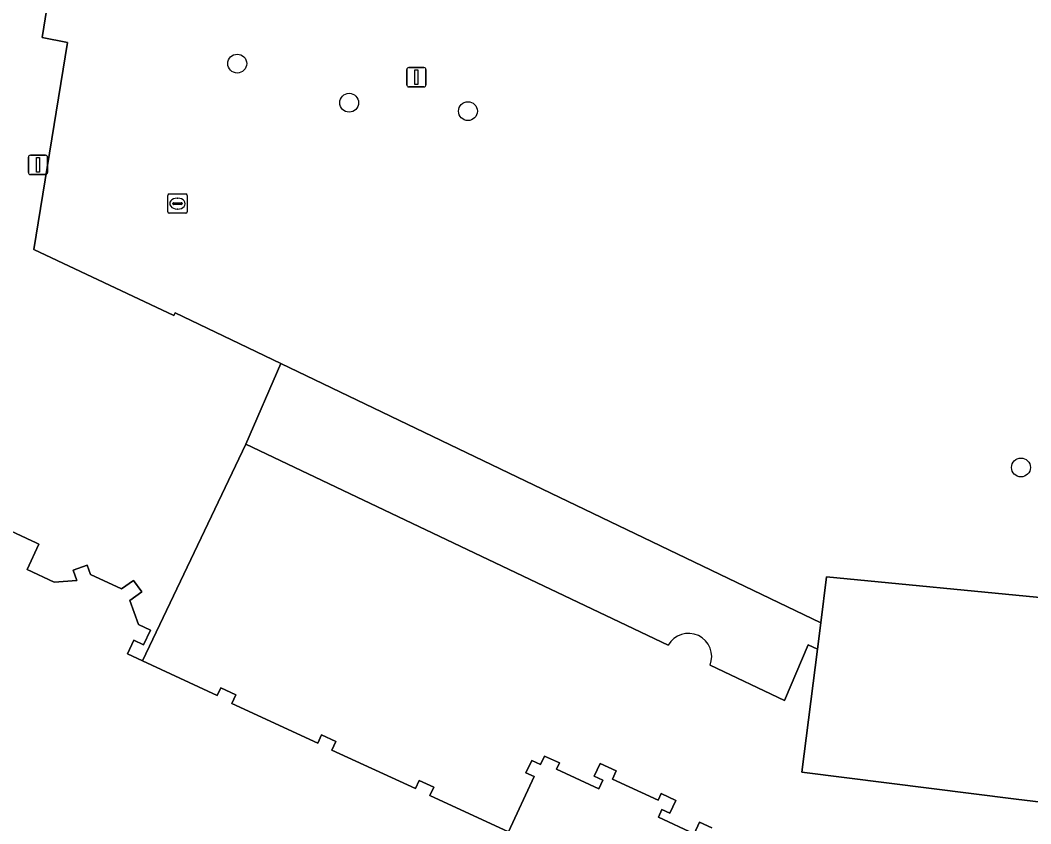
# Model space of a CAD drawing. Extents: x 161087 to 161926, y 382572 to 383873.
# Drawn here: x 161713.2 to 161765.6, y 383242.5 to 383284.1 of the extents above; entities that cross this region are included whole.
import ezdxf

# ---------------------------------------------------------------- set-up
doc = ezdxf.new("R2010")
doc.units = 0
for name, color, linetype in [('IMGEO_Boom', 7, 'Continuous'), ('IMGEO_Erf', 7, 'Continuous'), ('IMGEO_Kolk', 7, 'Continuous'), ('IMGEO_Lichtmast', 7, 'Continuous'), ('IMGEO_Pand', 7, 'Continuous'), ('IMGEO_Voetgangersgebied_open', 7, 'Continuous')]:
    doc.layers.add(name, color=color, linetype=linetype)

msp = doc.modelspace()

# ---------------------------------------------------------------- linework, layer by layer
at = {"layer": 'IMGEO_Boom'}
for centre in [(161724.466, 383281.847), (161730.264, 383279.819), (161736.418, 383279.385), (161765.067, 383260.918)]:
    msp.add_circle(centre, 0.489, dxfattribs=at)
at = {"layer": 'IMGEO_Erf'}
msp.add_lwpolyline([(161715.065, 383287.622), (161714.359, 383283.196), (161715.665, 383282.939), (161713.925, 383272.215), (161721.178, 383268.798), (161721.254, 383268.927), (161724.162, 383267.53), (161726.719, 383266.301), (161754.698, 383252.86), (161754.996, 383255.257), (161777.82, 383253.042), (161800.434, 383250.181), (161804.146, 383279.524), (161803.215, 383278.802), (161801.774, 383278.984), (161800.692, 383280.379), (161799.687, 383280.505), (161801.286, 383294.954)], dxfattribs=at)
at = {"layer": 'IMGEO_Kolk'}
for p, q in [((161720.869, 383274.164), (161720.869, 383275.016)), ((161720.944, 383275.09), (161721.796, 383275.09)), ((161721.171, 383274.633), (161721.569, 383274.633)), ((161721.357, 383274.87), (161721.382, 383274.87)), ((161721.87, 383275.016), (161721.87, 383274.164)), ((161721.128, 383274.584), (161721.128, 383274.596)), ((161721.566, 383274.547), (161721.168, 383274.547)), ((161721.38, 383274.31), (161721.355, 383274.31)), ((161721.612, 383274.596), (161721.612, 383274.584)), ((161721.796, 383274.09), (161720.944, 383274.09))]:
    msp.add_line(p, q, dxfattribs=at)
for points in [[(161720.869, 383274.164), (161720.869, 383275.016)], [(161720.944, 383275.09), (161721.796, 383275.09)], [(161721.87, 383275.016), (161721.87, 383274.164)], [(161721.796, 383274.09), (161720.944, 383274.09)]]:
    msp.add_lwpolyline(points, dxfattribs=at)
for centre, radius, start, end in [((161720.946, 383275.014), 0.0765, 91.552, 178.448), ((161720.946, 383275.014), 0.0765, 91.552, 178.448), ((161721.168, 383274.593), 0.0403, 85.8775, 175.7526), ((161721.573, 383274.595), 0.0386, 1.7309, 96.639), ((161721.794, 383275.014), 0.0765, 1.552, 88.448), ((161721.794, 383275.014), 0.0765, 1.552, 88.448), ((161720.946, 383274.166), 0.0765, 181.552, 268.448), ((161720.946, 383274.166), 0.0765, 181.552, 268.448), ((161721.165, 383274.583), 0.0366, 178.938, 274.7102), ((161721.569, 383274.59), 0.043, 264.8664, 352.4533), ((161721.794, 383274.166), 0.0765, 271.552, 358.448), ((161721.794, 383274.166), 0.0765, 271.552, 358.448)]:
    msp.add_arc(centre, radius, start, end, dxfattribs=at)
for centre, major_axis, ratio, start_param, end_param in [((161721.356, 383274.59), (-0.387, 0.002), 0.722429, 4.712389, 7.853982), ((161721.381, 383274.59), (-0.39, 0.002), 0.717154, 1.570796, 4.712389)]:
    msp.add_ellipse(centre, major_axis=major_axis, ratio=ratio, start_param=start_param, end_param=end_param, dxfattribs=at)
at = {"layer": 'IMGEO_Lichtmast'}
for p, q in [((161733.25, 383280.744), (161733.25, 383281.544)), ((161733.25, 383281.544), (161733.25, 383280.744)), ((161733.35, 383281.644), (161734.14, 383281.644)), ((161734.14, 383281.644), (161733.35, 383281.644)), ((161734.24, 383281.544), (161734.24, 383280.744)), ((161734.24, 383280.744), (161734.24, 383281.544)), ((161734.14, 383280.644), (161733.35, 383280.644)), ((161733.35, 383280.644), (161734.14, 383280.644)), ((161713.648, 383276.2), (161713.648, 383277)), ((161713.648, 383277), (161713.648, 383276.2)), ((161713.748, 383277.1), (161714.538, 383277.1)), ((161714.538, 383277.1), (161713.748, 383277.1)), ((161714.638, 383277), (161714.638, 383276.2)), ((161714.638, 383276.2), (161714.638, 383277)), ((161714.538, 383276.1), (161713.748, 383276.1)), ((161713.748, 383276.1), (161714.538, 383276.1))]:
    msp.add_line(p, q, dxfattribs=at)
for points in [[(161733.67, 383281.519), (161733.82, 383281.519), (161733.82, 383280.769), (161733.67, 383280.769), (161733.67, 383281.519)], [(161714.068, 383276.975), (161714.218, 383276.975), (161714.218, 383276.225), (161714.068, 383276.225), (161714.068, 383276.975)]]:
    msp.add_lwpolyline(points, dxfattribs=at)
for centre, start, end in [((161733.35, 383281.544), 90, 180), ((161733.35, 383281.544), 90, 180), ((161734.14, 383281.544), 0, 90), ((161734.14, 383281.544), 360, 90), ((161733.35, 383280.744), 180, 270), ((161733.35, 383280.744), 180, 270), ((161734.14, 383280.744), 270, 0), ((161734.14, 383280.744), 270, 0), ((161713.748, 383277), 90, 180), ((161713.748, 383277), 90, 180), ((161714.538, 383277), 0, 90), ((161714.538, 383277), 360, 90), ((161713.748, 383276.2), 180, 270), ((161713.748, 383276.2), 180, 270), ((161714.538, 383276.2), 270, 0), ((161714.538, 383276.2), 270, 0)]:
    msp.add_arc(centre, 0.1, start, end, dxfattribs=at)
at = {"layer": 'IMGEO_Pand'}
for points in [[(161801.286, 383294.954), (161799.687, 383280.505), (161800.692, 383280.379), (161801.774, 383278.984), (161803.215, 383278.802), (161804.146, 383279.524), (161800.434, 383250.181), (161777.82, 383253.042), (161754.996, 383255.257), (161754.698, 383252.86), (161754.53, 383251.509), (161753.716, 383245.131), (161764.81, 383243.728), (161773.598, 383242.674), (161773.663, 383243.238), (161808.106, 383239.294), (161808.24, 383240.352), (161807.767, 383240.411), (161808.98, 383250), (161814.383, 383292.717)], [(161746.794, 383251.707), (161724.904, 383262.128), (161719.564, 383250.9), (161721.499, 383250), (161723.428, 383249.103), (161723.609, 383249.497), (161724.395, 383249.134), (161724.185, 383248.679), (161728.634, 383246.625), (161728.834, 383247.056), (161729.576, 383246.714), (161729.371, 383246.27), (161733.694, 383244.274), (161733.891, 383244.702), (161734.643, 383244.354), (161734.441, 383243.918), (161738.52, 383242.035), (161739.844, 383244.901), (161739.424, 383245.095), (161739.72, 383245.737), (161740.184, 383245.523), (161740.385, 383245.957), (161741.152, 383245.603), (161741.006, 383245.287), (161743.204, 383244.272), (161743.41, 383244.718), (161742.962, 383244.925), (161743.265, 383245.581), (161744.1, 383245.195), (161743.905, 383244.772), (161746.277, 383243.676), (161746.434, 383244.015), (161747.188, 383243.667), (161746.882, 383243.004), (161746.468, 383243.195), (161746.282, 383242.794), (161748.134, 383241.939), (161748.409, 383242.535), (161749.058, 383242.235)], [(161749.058, 383242.235), (161748.409, 383242.535), (161748.134, 383241.939), (161746.282, 383242.794), (161746.468, 383243.195), (161746.882, 383243.004), (161747.188, 383243.667), (161746.434, 383244.015), (161746.277, 383243.676), (161743.905, 383244.772), (161744.1, 383245.195), (161743.265, 383245.581), (161742.962, 383244.925), (161743.41, 383244.718), (161743.204, 383244.272), (161741.006, 383245.287), (161741.152, 383245.603), (161740.385, 383245.957), (161740.184, 383245.523), (161739.72, 383245.737), (161739.424, 383245.095), (161739.844, 383244.901), (161738.52, 383242.035), (161734.441, 383243.918), (161734.643, 383244.354), (161733.891, 383244.702), (161733.694, 383244.274), (161729.371, 383246.27), (161729.576, 383246.714), (161728.834, 383247.056), (161728.634, 383246.625), (161724.185, 383248.679), (161724.395, 383249.134), (161723.609, 383249.497), (161723.428, 383249.103), (161721.499, 383250), (161719.564, 383250.9), (161718.786, 383251.262), (161719.116, 383251.967), (161719.612, 383251.734), (161719.967, 383252.492), (161719.348, 383252.781), (161718.895, 383254.03), (161719.517, 383254.464), (161719.1, 383255.061), (161718.477, 383254.626), (161716.871, 383255.378), (161716.697, 383255.858), (161715.959, 383255.59), (161716.148, 383255.068), (161714.987, 383254.968), (161713.58, 383255.627), (161714.195, 383256.94), (161714.021, 383257.022), (161713.826, 383257.113), (161711.897, 383258.015)], [(161786.193, 383227.566), (161781.469, 383230.132), (161782.713, 383232.42), (161806.85, 383229.368), (161807.622, 383235.472), (161808.106, 383239.294), (161773.663, 383243.238), (161773.598, 383242.674), (161764.81, 383243.728), (161753.716, 383245.131), (161754.53, 383251.509), (161754.037, 383251.727), (161752.812, 383248.842), (161748.961, 383250.675)]]:
    msp.add_lwpolyline(points, dxfattribs=at)
msp.add_arc((161747.843, 383251.119), 1.203, 338.3441, 150.7251, dxfattribs=at)
at = {"layer": 'IMGEO_Voetgangersgebied_open'}
for points in [[(161711.897, 383258.015), (161713.826, 383257.113), (161714.021, 383257.022), (161714.195, 383256.94), (161713.58, 383255.627), (161714.987, 383254.968), (161716.148, 383255.068), (161715.959, 383255.59), (161716.697, 383255.858), (161716.871, 383255.378), (161718.477, 383254.626), (161719.1, 383255.061), (161719.517, 383254.464), (161718.895, 383254.03), (161719.348, 383252.781), (161719.967, 383252.492), (161719.612, 383251.734), (161719.116, 383251.967), (161718.786, 383251.262), (161719.564, 383250.9), (161724.904, 383262.128), (161726.719, 383266.301), (161724.162, 383267.53), (161721.254, 383268.927), (161721.178, 383268.798), (161713.925, 383272.215), (161715.665, 383282.939), (161714.359, 383283.196), (161715.065, 383287.622)], [(161726.719, 383266.301), (161724.904, 383262.128), (161746.794, 383251.707)], [(161748.961, 383250.675), (161752.812, 383248.842), (161754.037, 383251.727), (161754.53, 383251.509), (161754.698, 383252.86), (161726.719, 383266.301)]]:
    msp.add_lwpolyline(points, dxfattribs=at)
msp.add_arc((161747.843, 383251.119), 1.203, 338.3441, 150.7251, dxfattribs=at)

doc.saveas('drawing.dxf')
